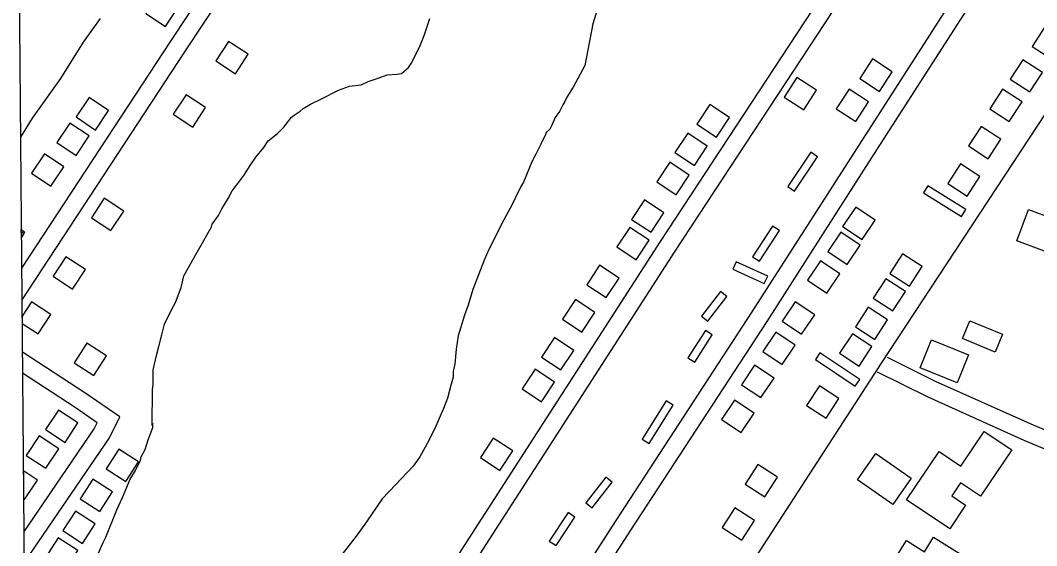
# Model space of a CAD drawing. Extents: x 3567028 to 3605064, y 510945 to 536587.
# Drawn here: x 3584229 to 3585968, y 519456 to 520355 of the extents above; entities that cross this region are included whole.
import ezdxf

# ---------------------------------------------------------------- set-up
doc = ezdxf.new("R2010")
doc.units = 0
for name, color, linetype in [('V-ANNO-SYMB', 7, 'Continuous'), ('V-BLDG-OTLN', 7, 'Continuous'), ('V-ROAD-CNTR', 7, 'Continuous'), ('V-SITE-VEGE', 7, 'Continuous'), ('V-TOPO-SHOR', 7, 'Continuous')]:
    doc.layers.add(name, color=color, linetype=linetype)

msp = doc.modelspace()

# ---------------------------------------------------------------- linework, layer by layer
at = {"layer": 'V-ANNO-SYMB'}
msp.add_lwpolyline([(3573993.8, 520864.2), (3584222.2, 520950.5), (3584258.3, 516664.3), (3574030, 516578.1)], close=True, dxfattribs=at)
at = {"layer": 'V-BLDG-OTLN'}
for p, q in [((3584230.3, 519984.7), (3584230.2, 519996.9)), ((3584230.2, 519996.9), (3584235.9, 519993.1)), ((3584234.9, 519989.9), (3584230.2, 519993)), ((3584230.2, 519993), (3584230.3, 519983)), ((3584235.9, 519993.1), (3584230.3, 519984.7)), ((3584230.3, 519983), (3584234.9, 519989.9)), ((3584247.5, 519873.4), (3584231.5, 519848.8)), ((3584281, 519851.5), (3584247.5, 519873.4)), ((3584231.5, 519848.8), (3584231.6, 519836.1)), ((3584259.1, 519818.1), (3584281, 519851.5)), ((3584231.6, 519836.1), (3584259.1, 519818.1)), ((3584257.9, 519567.9), (3584233.7, 519583.9)), ((3584233.7, 519583.9), (3584234.1, 519535.7)), ((3584235.9, 519534.5), (3584257.9, 519567.9)), ((3584234.1, 519535.7), (3584235.9, 519534.5))]:
    msp.add_line(p, q, dxfattribs=at)
for points in [[(3584476.7, 520344.4), (3584498.9, 520377.7), (3584465.7, 520399.9), (3584443.5, 520366.7)], [(3585993.6, 520288.4), (3586015.4, 520322), (3585981.9, 520343.8), (3585960.1, 520310.2)], [(3584585, 520319), (3584563.1, 520285.5), (3584596.6, 520263.6), (3584618.5, 520297.1)], [(3585698.8, 520233.5), (3585720.6, 520267), (3585687.1, 520288.9), (3585665.2, 520255.4)], [(3585955.9, 520232.4), (3585977.7, 520266), (3585944.1, 520287.7), (3585922.3, 520254.2)], [(3585557.3, 520257.1), (3585535.6, 520223.5), (3585569.2, 520201.8), (3585590.9, 520235.4)], [(3584357.2, 520167.3), (3584379.5, 520200.6), (3584346.2, 520222.8), (3584324, 520189.6)], [(3584512.1, 520227.7), (3584490.2, 520194.2), (3584523.7, 520172.4), (3584545.6, 520205.8)], [(3585658.3, 520181.7), (3585680.2, 520215.3), (3585646.7, 520237.1), (3585624.8, 520203.6)], [(3585921, 520181.7), (3585942.8, 520215.3), (3585909.2, 520237), (3585887.5, 520203.5)], [(3585419.8, 520155.3), (3585441.9, 520188.6), (3585408.5, 520210.7), (3585386.5, 520177.3)], [(3584324.1, 520123.8), (3584346.3, 520157.1), (3584313, 520179.3), (3584290.8, 520146)], [(3585884.7, 520118.2), (3585906.5, 520151.8), (3585872.9, 520173.5), (3585851.1, 520140)], [(3585382.1, 520106.6), (3585404.1, 520139.9), (3585370.8, 520162), (3585348.7, 520128.7)], [(3584280.9, 520070.9), (3584303.2, 520104.2), (3584269.9, 520126.4), (3584247.7, 520093.2)], [(3585593, 520121.4), (3585581.4, 520129.2), (3585542, 520070.4), (3585553.6, 520062.6)], [(3585351.1, 520056.6), (3585373.2, 520090), (3585339.9, 520112.1), (3585317.8, 520078.7)], [(3585849, 520054.2), (3585870.8, 520087.7), (3585837.3, 520109.5), (3585815.5, 520075.9)], [(3585781.8, 520071.9), (3585774.3, 520060), (3585839.2, 520019.3), (3585846.6, 520031.1)], [(3584372, 520050.4), (3584350.1, 520017), (3584383.6, 519995.1), (3584405.5, 520028.5)], [(3585307.9, 519992.2), (3585330, 520025.6), (3585296.6, 520047.6), (3585274.5, 520014.3)], [(3585658.1, 520035.5), (3585635.8, 520002.3), (3585669, 519980), (3585691.3, 520013.2)], [(3585954.1, 520031.2), (3586039.4, 519999.2), (3586019.3, 519945.4), (3585933.9, 519977.5)], [(3585282.6, 519945.2), (3585304.7, 519978.6), (3585271.3, 520000.6), (3585249.3, 519967.3)], [(3585527.6, 519995.1), (3585515.8, 520002.7), (3585481.7, 519950.1), (3585493.5, 519942.5)], [(3585632.4, 519992.5), (3585610.2, 519959.3), (3585643.4, 519937), (3585665.7, 519970.2)], [(3584306.4, 519950.4), (3584284.5, 519916.9), (3584318, 519895), (3584339.9, 519928.5)], [(3585598, 519943.4), (3585575.7, 519910.2), (3585608.9, 519887.9), (3585631.2, 519921.2)], [(3585750.2, 519900.1), (3585771.9, 519933.6), (3585738.4, 519955.4), (3585716.6, 519921.8)], [(3585231.1, 519880.3), (3585253.2, 519913.6), (3585219.8, 519935.7), (3585197.8, 519902.4)], [(3585453.7, 519941.7), (3585447.9, 519928.9), (3585501.7, 519904.4), (3585507.5, 519917.1)], [(3585721.7, 519857.5), (3585743.5, 519891), (3585709.9, 519912.8), (3585688.1, 519879.3)], [(3585437.7, 519882.5), (3585426.6, 519891), (3585394.1, 519848.5), (3585405.3, 519840)], [(3585189.7, 519821.4), (3585211.8, 519854.8), (3585178.4, 519876.9), (3585156.3, 519843.5)], [(3585554.7, 519873.2), (3585532.4, 519840), (3585565.6, 519817.7), (3585587.9, 519851)], [(3585691, 519808.7), (3585712.8, 519842.2), (3585679.2, 519864), (3585657.5, 519830.4)], [(3585896.8, 519787.2), (3585840.6, 519810.2), (3585853.2, 519840.9), (3585909.4, 519818)], [(3585412.7, 519816.4), (3585400.9, 519824), (3585371.1, 519777.3), (3585382.9, 519769.8)], [(3585521.5, 519821.5), (3585499.3, 519788.2), (3585532.5, 519766), (3585554.8, 519799.2)], [(3585153.7, 519756.5), (3585175.8, 519789.9), (3585142.5, 519811.9), (3585120.4, 519778.6)], [(3585664.2, 519763.2), (3585685.9, 519796.8), (3585652.4, 519818.6), (3585630.6, 519785)], [(3585831.6, 519734.6), (3585768.5, 519760.3), (3585788, 519808.2), (3585851.1, 519782.5)], [(3584320.9, 519768.6), (3584354.5, 519746.9), (3584376.2, 519780.5), (3584342.6, 519802.2)], [(3585596.9, 519785.8), (3585589.1, 519774.2), (3585657.1, 519728.6), (3585664.9, 519740.2)], [(3585120.7, 519702.2), (3585142.8, 519735.6), (3585109.4, 519757.7), (3585087.3, 519724.3)], [(3585485.1, 519764.6), (3585462.8, 519731.3), (3585496, 519709.1), (3585518.3, 519742.3)], [(3585607.7, 519673.8), (3585629.5, 519707.4), (3585595.9, 519729.1), (3585574.1, 519695.6)], [(3585345.5, 519696.1), (3585333.6, 519703.5), (3585292.9, 519637.9), (3585304.8, 519630.5)], [(3585450.9, 519705), (3585428.7, 519671.7), (3585461.9, 519649.5), (3585484.2, 519682.7)], [(3584305, 519632.4), (3584327.1, 519665.8), (3584293.7, 519687.9), (3584271.6, 519654.5)], [(3585819.1, 519484.8), (3585745.2, 519534.3), (3585800.7, 519617.1), (3585838.3, 519591.9), (3585878.1, 519651.3), (3585925.1, 519619.9), (3585871.9, 519540.4), (3585837.5, 519563.4), (3585822.6, 519541.1), (3585846.2, 519525.3)], [(3584272.2, 519588.2), (3584294.2, 519621.6), (3584260.8, 519643.6), (3584238.8, 519610.2)], [(3585049.1, 519584.4), (3585071.2, 519617.8), (3585037.9, 519639.9), (3585015.8, 519606.5)], [(3584397.2, 519620.9), (3584375.4, 519587.3), (3584409, 519565.5), (3584430.7, 519599.1)], [(3585721.7, 519526.2), (3585661.3, 519568.3), (3585692.8, 519613.5), (3585753.2, 519571.3)], [(3585502.6, 519539.3), (3585524.4, 519572.9), (3585490.8, 519594.7), (3585469, 519561.1)], [(3584352.7, 519569.5), (3584331, 519535.9), (3584364.6, 519514.1), (3584386.3, 519547.7)], [(3585241.6, 519564.3), (3585230.6, 519572.9), (3585196.2, 519529.2), (3585207.2, 519520.5)], [(3584323.2, 519515), (3584301.5, 519481.5), (3584335, 519459.7), (3584356.8, 519493.3)], [(3585177.5, 519504.7), (3585165.8, 519512.4), (3585133.6, 519463.6), (3585145.3, 519455.9)], [(3585463.2, 519465), (3585485, 519498.6), (3585451.4, 519520.3), (3585429.6, 519486.8)], [(3584293.1, 519469.1), (3584271.4, 519435.5), (3584305, 519413.8), (3584326.7, 519447.4)], [(3585814.8, 519299.3), (3585714.7, 519361.7), (3585727.3, 519382), (3585703, 519397.2), (3585744.9, 519464.6), (3585775.7, 519445.4), (3585791.2, 519470.3), (3585871.8, 519420.1), (3585837.7, 519365.3), (3585850.8, 519357.1)]]:
    msp.add_lwpolyline(points, close=True, dxfattribs=at)
at = {"layer": 'V-ROAD-CNTR'}
for points in [[(3585793.1, 522298.4), (3585767.1, 522262.7), (3585528.5, 521899), (3585300.9, 521555.7), (3585081.8, 521222.5), (3584757.9, 520731), (3584485.5, 520319.5), (3584230.8, 519930.8)], [(3585823.3, 522289), (3585791.7, 522245.6), (3585553.5, 521882.5), (3585326, 521539.2), (3585106.9, 521206), (3584783, 520714.5), (3584510.5, 520303), (3584231.2, 519876.8)], [(3584244.5, 518305.1), (3584303.3, 518397.2), (3584670, 518961.4), (3584951.8, 519398.6), (3585323.8, 519976.3), (3585688.2, 520531.3), (3586144.7, 521249.8), (3586361.2, 521578.8), (3586389.7, 521614.3)], [(3584244.9, 518250.1), (3584328.5, 518381), (3584695.2, 518945.1), (3584977, 519382.3), (3585348.9, 519959.9), (3585713.4, 520515), (3586169.9, 521233.5), (3586385.4, 521561.1), (3586415.3, 521598.3)], [(3586548.5, 521522.7), (3586499.6, 521444.7), (3586330.4, 521179.7), (3586190.2, 520963.3), (3586020.7, 520697.2), (3585864.3, 520454.4), (3585659.3, 520135.2), (3585480.6, 519855.8), (3585247.7, 519498.6), (3585059.4, 519206), (3584823, 518841.1), (3584546.6, 518411.3), (3584314.7, 518042.1), (3584247.6, 517940.5)], [(3586575.6, 521509.4), (3586524.9, 521428.6), (3586355.6, 521163.5), (3586215.4, 520947.1), (3586046, 520681), (3585889.6, 520438.2), (3585684.5, 520119), (3585505.8, 519839.5), (3585272.9, 519482.3), (3585084.6, 519189.7), (3584848.2, 518824.8), (3584571.9, 518395.2), (3584340, 518025.9), (3584248, 517886.8)], [(3586670, 521267.1), (3586010.7, 520238.1), (3585701.5, 519767.9), (3585208.6, 519007), (3584966.5, 518613.5), (3584573.1, 518008.2), (3584257.5, 517502.4)], [(3584235, 519426.5), (3584381, 519640.5), (3584398.8, 519676), (3584339.1, 519717.3), (3584232, 519786.9)], [(3585711.7, 519778.5), (3585794.2, 519737.4), (3585958, 519664.1), (3586125.2, 519593.7), (3586292.3, 519519.9), (3586365.3, 519490.7)], [(3584234.6, 519479.1), (3584355, 519655.7), (3584360.3, 519666.1), (3584322.4, 519692.3), (3584232.3, 519751)], [(3585694.8, 519753.4), (3585781.4, 519710.3), (3585946.1, 519636.6), (3586113.3, 519566.2), (3586280.7, 519492.2), (3586348.7, 519465)]]:
    msp.add_lwpolyline(points, dxfattribs=at)
at = {"layer": 'V-SITE-VEGE'}
for p, q in [((3585216.4, 520374.7), (3585208.1, 520349.1)), ((3584919.8, 520328.9), (3584929.3, 520358)), ((3585208.1, 520349.1), (3585194.7, 520277.9)), ((3584911.5, 520309.1), (3584919.8, 520328.9)), ((3584897.3, 520281.2), (3584911.5, 520309.1)), ((3584880.8, 520263.9), (3584892.6, 520274.3)), ((3584892.6, 520274.3), (3584897.3, 520281.2)), ((3585194.7, 520277.9), (3585186.5, 520262.9)), ((3584823.6, 520250.2), (3584841.1, 520256)), ((3584841.1, 520256), (3584856.3, 520261.7)), ((3584856.3, 520261.7), (3584872.6, 520262.7)), ((3584872.6, 520262.7), (3584880.8, 520263.9)), ((3585186.5, 520262.9), (3585174.7, 520240.8)), ((3584773.3, 520235.4), (3584792, 520242.3)), ((3584792, 520242.3), (3584811.8, 520244.5)), ((3584811.8, 520244.5), (3584823.6, 520250.2)), ((3585174.7, 520240.8), (3585164, 520223.4)), ((3584725.3, 520211.3), (3584744, 520220.5)), ((3584744, 520220.5), (3584773.3, 520235.4)), ((3585164, 520223.4), (3585160.5, 520216.4)), ((3584707.7, 520199.7), (3584712.4, 520204.4)), ((3584712.4, 520204.4), (3584725.3, 520211.3)), ((3585156.9, 520210.6), (3585151, 520199)), ((3585160.5, 520216.4), (3585156.9, 520210.6)), ((3584679.5, 520171.9), (3584692.5, 520189.3)), ((3584692.5, 520189.3), (3584697.2, 520192.8)), ((3584697.2, 520192.8), (3584707.7, 520199.7)), ((3585144, 520188.5), (3585138, 520175.7)), ((3585151, 520199), (3585144, 520188.5)), ((3584668.9, 520161.5), (3584679.5, 520171.9)), ((3585134.5, 520168.8), (3585128.6, 520163)), ((3585138, 520175.7), (3585134.5, 520168.8)), ((3584652.5, 520148.8), (3584668.9, 520161.5)), ((3585127.4, 520159.5), (3585119.1, 520143.2)), ((3585128.6, 520163), (3585127.4, 520159.5)), ((3584631.3, 520120.9), (3584645.4, 520137.1)), ((3584645.4, 520137.1), (3584652.5, 520148.8)), ((3585119.1, 520143.2), (3585110.9, 520125.8)), ((3584623.1, 520108.1), (3584631.3, 520120.9)), ((3585110.9, 520125.8), (3585103.8, 520113)), ((3584611.3, 520089.5), (3584623.1, 520108.1)), ((3585103.8, 520113), (3585089.5, 520078.1)), ((3584604.2, 520080.3), (3584611.3, 520089.5)), ((3584591.3, 520062.9), (3584604.2, 520080.3)), ((3585086, 520072.3), (3585080.1, 520060.6)), ((3585089.5, 520078.1), (3585086, 520072.3)), ((3584573.5, 520032.6), (3584584.2, 520050.1)), ((3584584.2, 520050.1), (3584591.3, 520062.9)), ((3585080.1, 520060.6), (3585070.6, 520040.9)), ((3584567.6, 520021), (3584573.5, 520032.6)), ((3585070.6, 520040.9), (3585051.7, 520006)), ((3584557, 520005.9), (3584567.6, 520021)), ((3584547.6, 519987.3), (3584555.8, 520001.3)), ((3584555.8, 520001.3), (3584557, 520005.9)), ((3585051.7, 520006), (3585042.2, 519986.2)), ((3584531, 519958.3), (3584542.8, 519978)), ((3584542.8, 519978), (3584547.6, 519987.3)), ((3585042.2, 519986.2), (3585030.4, 519963)), ((3585030.4, 519963), (3585022.1, 519944.4)), ((3584508.6, 519917.6), (3584531, 519958.3)), ((3585022.1, 519944.4), (3585003.1, 519894.3)), ((3584503.8, 519897.8), (3584508.6, 519917.6)), ((3584494.3, 519872.2), (3584503.8, 519897.8)), ((3585003.1, 519894.3), (3584994.7, 519867.6)), ((3584475.3, 519835), (3584487.2, 519859.4)), ((3584487.2, 519859.4), (3584494.3, 519872.2)), ((3584994.7, 519867.6), (3584988.8, 519850.1)), ((3584988.8, 519850.1), (3584978, 519815.2)), ((3584470.5, 519816.4), (3584475.3, 519835)), ((3584465.7, 519796.6), (3584470.5, 519816.4)), ((3584978, 519815.2), (3584974.4, 519791.9)), ((3584462.2, 519783.7), (3584465.7, 519796.6)), ((3584974.4, 519791.9), (3584971.9, 519766.2)), ((3584456.1, 519757), (3584462.2, 519783.7)), ((3584456, 519731.3), (3584456.1, 519757)), ((3584969.5, 519754.6), (3584969.4, 519744.1)), ((3584971.9, 519766.2), (3584969.5, 519754.6)), ((3584969.4, 519744.1), (3584965.8, 519732.4)), ((3584454.3, 519661.3), (3584454.7, 519723.1)), ((3584454.7, 519723.1), (3584456, 519731.3)), ((3584965.8, 519732.4), (3584959.8, 519708)), ((3584959.8, 519708), (3584952.7, 519690.5)), ((3584952.7, 519690.5), (3584939.6, 519660.3)), ((3584455.5, 519664.8), (3584454.3, 519661.3)), ((3584455.4, 519657.8), (3584455.5, 519664.8)), ((3584447.1, 519636.9), (3584455.4, 519657.8)), ((3584939.6, 519660.3), (3584927.8, 519635.9)), ((3584442.4, 519620.6), (3584447.1, 519636.9)), ((3584927.8, 519635.9), (3584912.4, 519608)), ((3584435.3, 519607.8), (3584442.4, 519620.6)), ((3584425.8, 519584.5), (3584434.1, 519601.9)), ((3584434.1, 519601.9), (3584435.3, 519607.8)), ((3584912.4, 519608), (3584900.7, 519591.7)), ((3584416.3, 519569.4), (3584425.8, 519584.5)), ((3584900.7, 519591.7), (3584871.3, 519560.4)), ((3584403.3, 519538), (3584416.3, 519569.4)), ((3584871.3, 519560.4), (3584847.8, 519536.1)), ((3584393.8, 519517.1), (3584403.3, 519538)), ((3584847.8, 519536.1), (3584820.7, 519496.6)), ((3584374.8, 519470.5), (3584393.8, 519517.1)), ((3584820.7, 519496.6), (3584803, 519472.2)), ((3584359.4, 519436.8), (3584370.1, 519461.2)), ((3584370.1, 519461.2), (3584374.8, 519470.5)), ((3584803, 519472.2), (3584779.4, 519440.9))]:
    msp.add_line(p, q, dxfattribs=at)
at = {"layer": 'V-TOPO-SHOR'}
msp.add_lwpolyline([(3584364.9, 520358), (3584336.1, 520317.6), (3584297, 520255.4), (3584248.9, 520187.6), (3584228.9, 520154.9)], dxfattribs=at)

doc.saveas('drawing.dxf')
